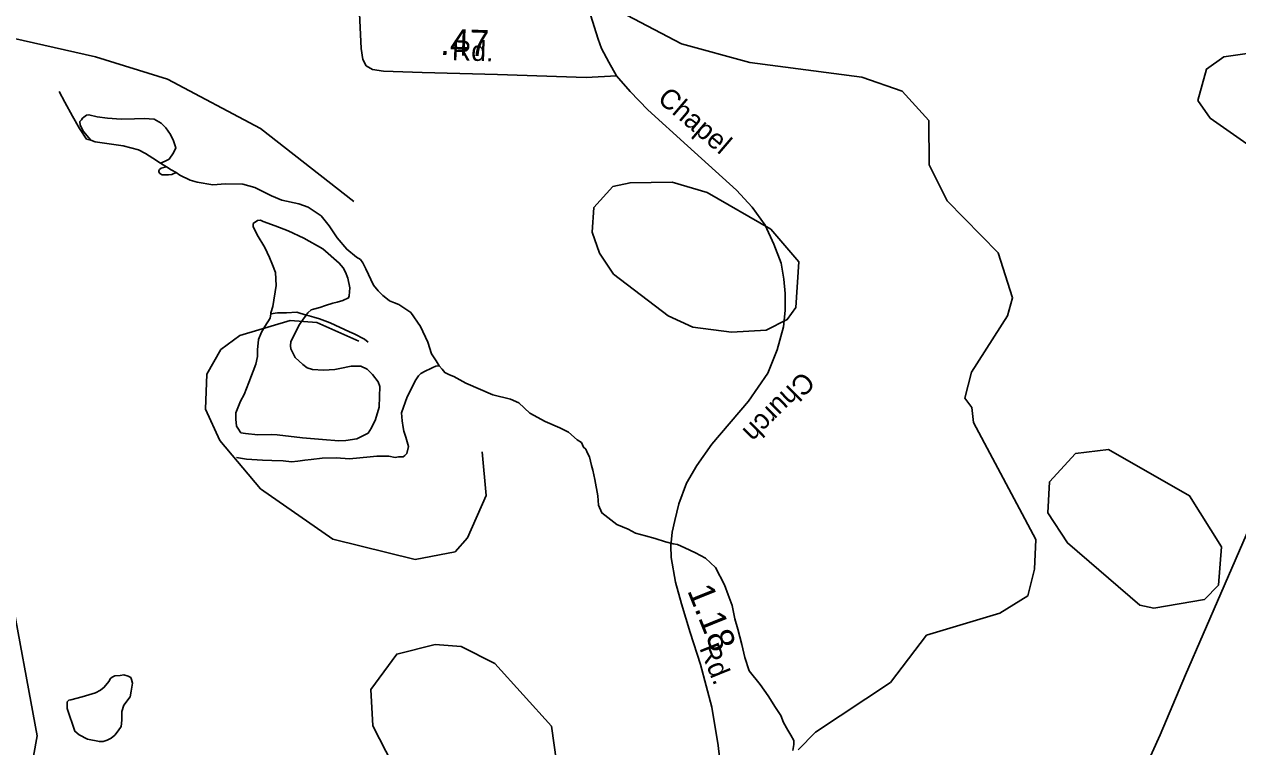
# Model space of a CAD drawing. Extents: x 2206922 to 2357709, y 510027 to 673830.
# Drawn here: x 2292836 to 2298613, y 532338 to 535777 of the extents above; entities that cross this region are included whole.
import ezdxf

# ---------------------------------------------------------------- set-up
doc = ezdxf.new("R2010")
doc.units = 0
for name, color, linetype in [('Exist Hydrographic Creek Single Shore', 7, 'Continuous'), ('Exist Hydrographic Misc Water Feature', 7, 'Continuous'), ('Exist Hydrographic Pond Under 1500 Sq Ft', 7, 'Continuous'), ('Exist Road Non-System Type 51', 7, 'Continuous'), ('Exist Road Secondary Mileage Hundredths English Label', 7, 'Continuous'), ('Exist Road Secondary Type 51 Attributed', 7, 'Continuous'), ('Exist Road Secondary Type 51 Label', 7, 'Continuous')]:
    doc.layers.add(name, color=color, linetype=linetype)

msp = doc.modelspace()

# ---------------------------------------------------------------- linework, layer by layer
at = {"layer": 'Exist Hydrographic Creek Single Shore'}
msp.add_lwpolyline([(2296520.2, 532323.6), (2296603.2, 532407.1), (2296959.2, 532642.6), (2297131.2, 532868.7), (2297480.2, 532973.2), (2297613.1, 533055.8), (2297645.1, 533183), (2297652.1, 533324), (2297355.1, 533880.8), (2297346.1, 533953.2), (2297313.1, 533996.5), (2297345.1, 534120.4), (2297517.1, 534389.2), (2297541.1, 534473.9), (2297472.2, 534688.5), (2297229, 534936.1), (2297144.2, 535108.3), (2297142.1, 535318.3), (2297015.2, 535458.6), (2296823, 535524.7), (2296290.1, 535594.5), (2295964.1, 535683), (2295705.1, 535819.4)], dxfattribs=at)
at = {"layer": 'Exist Hydrographic Misc Water Feature'}
for points in [[(2292595.1, 533527.5), (2292418.1, 533698.3), (2292182.1, 534021.1), (2292012.1, 534404.9), (2291926, 534695.3), (2291922.1, 535052.8), (2291954.1, 535268.7), (2292052.1, 535427.4), (2292225.2, 535587.8), (2292458.1, 535698), (2292782.1, 535711.1), (2293175.2, 535621.2), (2293517, 535515.9), (2293961.1, 535280.7), (2294405.1, 534933.9)], [(2289423.1, 528967.3), (2289695, 529243.8), (2290226.1, 529397.1), (2290400.2, 529491.9), (2290491, 529624.6), (2290572, 529859.1), (2290654, 530001.7), (2290843.1, 530220.9), (2291782, 530444.7), (2292289.1, 530634.6), (2292545, 530793.4), (2292727.1, 530986.5), (2292792.1, 531172.1), (2292778.2, 531729.8), (2292897.1, 532389.9), (2292765.1, 533104.2), (2292770.2, 533494.4), (2292694.1, 533627.1), (2292357, 534007.8), (2292136.2, 534471.3), (2292040, 534912.7), (2292055.2, 535145.2), (2292243, 535446.4)], [(2293152.4, 535224.5), (2293132.3, 535230.3), (2293097.9, 535279.9), (2293065.3, 535339.6), (2293028.8, 535405.2), (2293002.3, 535456.9)], [(2293483.9, 535115.7), (2293507.1, 535125.9), (2293525.2, 535134.1), (2293546.9, 535164.3), (2293556.6, 535188.3), (2293546.3, 535222.2), (2293531.7, 535252.1), (2293509.6, 535283.8), (2293487.7, 535305.6), (2293453.4, 535325.2), (2293407.3, 535328.8), (2293361.3, 535326.3), (2293297.4, 535325.8), (2293231.3, 535329.2), (2293183.4, 535336.8), (2293143.4, 535346.3), (2293131.3, 535344.2), (2293113.6, 535330), (2293107.5, 535322), (2293099.5, 535313.9), (2293101.8, 535296), (2293118.2, 535266.1), (2293142.4, 535236.4), (2293152.4, 535224.5)], [(2293483.9, 535115.7), (2293447.1, 535139.3), (2293412.8, 535161), (2293378.8, 535178.6), (2293306.6, 535197.9), (2293240.6, 535207.3), (2293172.5, 535216.6), (2293152.4, 535224.5)], [(2293513.3, 535097.9), (2293489.3, 535111.7), (2293483.9, 535115.7)], [(2293513.3, 535097.9), (2293487.7, 535091.7), (2293479.7, 535085.6), (2293475.6, 535079.6), (2293475.6, 535073.6), (2293481.9, 535065.7), (2293491.8, 535059.7), (2293521.9, 535060), (2293537.9, 535062.2), (2293559.6, 535070.4)], [(2293559.6, 535070.4), (2293535.6, 535084.2), (2293513.3, 535097.9)], [(2294811.7, 534150.6), (2294797.3, 534174.5), (2294775.2, 534208.2), (2294756.5, 534264.1), (2294721.9, 534337.7), (2294675.3, 534405.2), (2294618.9, 534442.7), (2294598.8, 534450.5), (2294574.8, 534460.3), (2294556.6, 534474.1), (2294542.7, 534485.9), (2294520.3, 534507.7), (2294498.2, 534535.5), (2294461.5, 534613.1), (2294447.1, 534641), (2294437.1, 534656.9), (2294416.8, 534668.6), (2294370.6, 534706.2), (2294326.1, 534759.8), (2294287.6, 534817.4), (2294249, 534865), (2294221.1, 534884.7), (2294186.9, 534906.3), (2294142.6, 534922), (2294062.6, 534939.2), (2294012.4, 534960.7), (2293934.1, 534999.9), (2293876, 535015.4), (2293794, 535016.6), (2293734.1, 535012.1), (2293658.1, 535025.3), (2293625.9, 535035), (2293575.8, 535058.5), (2293559.6, 535070.4)], [(2294177.7, 534392.6), (2294185.7, 534402.6), (2294201.4, 534416.8), (2294213.3, 534420.9), (2294243.3, 534429.1), (2294269.1, 534437.4), (2294305, 534449.7), (2294325.1, 534453.9), (2294352.8, 534462.2), (2294378.8, 534474.4), (2294382.5, 534484.5), (2294386.4, 534522.5), (2294375.9, 534568.3), (2294365.7, 534596.2), (2294353.4, 534618.1), (2294335.3, 534639.9), (2294256.6, 534707.1), (2294166.4, 534758.3), (2294091.7, 534793.5), (2294029.8, 534817), (2293973.6, 534838.4), (2293959.7, 534844.3), (2293945.5, 534842.2), (2293925.7, 534828), (2293925.9, 534814), (2293944.1, 534774.1), (2293980.8, 534714.5), (2294003.2, 534666.8), (2294017.5, 534630.9), (2294031.9, 534595.1), (2294034.3, 534533.2), (2294019.4, 534433.1), (2294009.5, 534402.9), (2294009.5, 534398.9)], [(2294009.5, 534398.9), (2294005.8, 534377), (2293980.4, 534338.8), (2293964.6, 534310.7), (2293950.9, 534276.5), (2293945.3, 534226.4), (2293945.5, 534194.5), (2293938.2, 534158.5), (2293904.9, 534072.2), (2293883.4, 534014), (2293865.6, 533981.9), (2293842.2, 533927.7), (2293842.6, 533897.7), (2293846.9, 533863.8), (2293852.9, 533853.8), (2293867, 533832), (2293889.2, 533828.2), (2293947.2, 533822.8), (2294011.2, 533823.3), (2294039, 533821.6), (2294161.1, 533808.8), (2294255.2, 533799.6), (2294333.1, 533794.4), (2294367.1, 533794.7), (2294419, 533803.2), (2294472.9, 533829.6), (2294488.5, 533855.8), (2294508.2, 533896), (2294525.6, 533954.1), (2294527.1, 534004.1), (2294528.5, 534052.1), (2294520.3, 534073.9), (2294494.1, 534109.7), (2294467.8, 534135.5), (2294437.9, 534149.1), (2294391.9, 534148.7), (2294337.8, 534138.2), (2294314, 534134), (2294260.1, 534129.5), (2294208, 534133), (2294182.2, 534140.8), (2294161.9, 534156.6), (2294125.6, 534190.2), (2294105.1, 534232), (2294103, 534246), (2294104.9, 534266), (2294122.5, 534300.1), (2294142.2, 534342.3), (2294159.8, 534368.4), (2294177.7, 534392.6)], [(2294177.7, 534392.6), (2294133.6, 534406.2), (2294083.5, 534403.7), (2294041.5, 534403.3), (2294009.5, 534398.9)], [(2294472.5, 534263.4), (2294454.7, 534277.2), (2294406.3, 534302.8), (2294384.4, 534312.6), (2294291.9, 534355.6), (2294241.8, 534375.2), (2294213.5, 534382.9), (2294191.6, 534388.7), (2294177.7, 534392.6)], [(2293846.1, 533713.8), (2293894.3, 533706.3), (2293970.4, 533701), (2294014.4, 533699.5), (2294068.4, 533698), (2294108.4, 533694.3), (2294138.1, 533696.6), (2294172.1, 533701), (2294202.1, 533705.2), (2294254.1, 533711.7), (2294319.8, 533712.3), (2294383.9, 533708.9), (2294482, 533717.8), (2294513.9, 533720.1), (2294539.8, 533720.4), (2294571.6, 533720.6), (2294601.9, 533714.9), (2294617.9, 533717.1), (2294635.5, 533717.3), (2294639.6, 533717.3), (2294647.6, 533723.4), (2294657.7, 533733.5), (2294665.3, 533767.5), (2294652.8, 533811.4), (2294642.5, 533839.3), (2294640.3, 533857.2), (2294634.1, 533889.1), (2294631.9, 533927.1), (2294659.1, 534003.4), (2294686.4, 534059.5), (2294696.4, 534079.6), (2294712, 534103.8), (2294723.9, 534113.8), (2294743.8, 534126), (2294771.7, 534138.3), (2294781.5, 534142.4), (2294795.7, 534148.5), (2294811.7, 534150.6)], [(2296499.5, 532355.6), (2296499.5, 532367.5), (2296485.1, 532393.4), (2296471, 532417.2), (2296450.7, 532453.1), (2296438.2, 532486.9), (2296411.9, 532524.6), (2296377.5, 532580.2), (2296338.9, 532633.9), (2296286.4, 532699.4), (2296265.7, 532763.1), (2296251.1, 532824.9), (2296232.3, 532896.7), (2296218.1, 532946.6), (2296205.4, 533010.4), (2296187, 533060.2), (2296168.7, 533108), (2296125.9, 533191.6), (2296079.3, 533235.1), (2296031.1, 533260.7), (2295981.1, 533284.1), (2295944.8, 533299.8), (2295924.9, 533303.6), (2295888.8, 533313.2), (2295838.6, 533328.7), (2295792.7, 533342.3), (2295746.3, 533353.9), (2295710.4, 533373.6), (2295656.1, 533395), (2295585.5, 533450.3), (2295569.4, 533488.2), (2295566.9, 533532.1), (2295552.1, 533610), (2295541.9, 533653.8), (2295535.7, 533675.8), (2295527.1, 533717.7), (2295517.1, 533735.5), (2295508.9, 533753.4), (2295498.8, 533763.3), (2295488.6, 533785.2), (2295468.5, 533799), (2295426, 533834.6), (2295385.8, 533856.2), (2295315.9, 533885.5), (2295243.3, 533924.8), (2295190.8, 533974.3), (2295150.8, 533992), (2295066.6, 534013.1), (2294938.4, 534067.9), (2294880.2, 534099.3), (2294859.9, 534107.2), (2294837.9, 534118.9), (2294825.6, 534134.8), (2294811.7, 534150.6)], [(2293296.6, 532433.4), (2293282.8, 532413.3), (2293266.8, 532393.2), (2293249.2, 532379), (2293231.1, 532368.9), (2293211.3, 532362.7), (2293193.4, 532362.5), (2293137, 532374), (2293097, 532393.5), (2293076.9, 532411.4), (2293039.8, 532519), (2293039.6, 532550.9), (2293047.6, 532559), (2293057.7, 532561.1), (2293111.4, 532575.6), (2293175.2, 532594.2), (2293199.2, 532606.4), (2293216.8, 532620.6), (2293238.5, 532648.7), (2293246.3, 532662.8), (2293254.3, 532668.9), (2293266.4, 532675), (2293292.5, 532677.2), (2293310.3, 532679.4), (2293330.4, 532673.6), (2293342.3, 532667.7), (2293346.4, 532657.7), (2293350.7, 532639.8), (2293344.9, 532601.8), (2293339.2, 532575.7), (2293309.7, 532535.5), (2293299.8, 532505.4), (2293300.4, 532463.4), (2293296.6, 532433.4)], [(2296493.9, 532319.5), (2296499.5, 532347.6), (2296499.5, 532355.6)]]:
    msp.add_lwpolyline(points, dxfattribs=at)
at = {"layer": 'Exist Hydrographic Pond Under 1500 Sq Ft'}
for points in [[(2298751.1, 535141.5), (2298482.1, 535330.6), (2298423.1, 535413.8), (2298464.1, 535563.8), (2298546.1, 535621.2), (2298746.2, 535650)], [(2296202.1, 534310.7), (2296018.2, 534334.1), (2295901.1, 534389), (2295641.1, 534587.6), (2295574.1, 534687.4), (2295539.2, 534786.4), (2295547.2, 534904.4), (2295637, 535004.2), (2295720.1, 535022.2), (2295920.2, 535024.8), (2296087.1, 534975.5), (2296389.1, 534802.1), (2296523, 534645.3), (2296509.1, 534429.1), (2296468.1, 534371), (2296368, 534320.5), (2296202.1, 534310.7)], [(2295016.1, 533741), (2295035.2, 533534.1), (2294945.2, 533332.5), (2294887.1, 533264.8), (2294696, 533229.3), (2294304.2, 533325.8), (2293960.1, 533565.5), (2293766.1, 533795.7), (2293698, 533944.7), (2293705, 534111.8), (2293771, 534228.5), (2293862.1, 534295.6), (2294102, 534366.1), (2294228.1, 534357), (2294428, 534267.8)], [(2298213.1, 532997.8), (2298454.2, 533038.9), (2298520.3, 533106.4), (2298535.2, 533289.8), (2298383.1, 533532.2), (2297998.2, 533753.1), (2297840.1, 533733.4), (2297716.2, 533598.1), (2297709.1, 533450.7), (2297802.2, 533307.8), (2298146.2, 533012.2), (2298213.1, 532997.8)], [(2295141.2, 531993.8), (2295274.1, 532027.2), (2295381.1, 532185.8), (2295345.2, 532435.7), (2295076.2, 532733.1), (2294916.1, 532814.9), (2294792.2, 532824), (2294609.1, 532778.5), (2294485, 532610.4), (2294495.1, 532436.4), (2294589.2, 532254.2), (2294807.2, 532082.5), (2294982.1, 532006.9), (2295141.2, 531993.8)]]:
    msp.add_lwpolyline(points, dxfattribs=at)
at = {"layer": 'Exist Road Non-System Type 51'}
msp.add_lwpolyline([(2298129.6, 532142), (2298244, 532393.8), (2298364.1, 532680), (2298532.9, 533066.3), (2298673, 533392.6)], dxfattribs=at)
at = {"layer": 'Exist Road Secondary Type 51 Attributed'}
for points in [[(2295009.6, 537163.5), (2295113.6, 537070.5), (2295177.7, 536991.3), (2295218, 536940.3), (2295247.4, 536896.3), (2295278.5, 536841.3), (2295304.2, 536778.9), (2295357.3, 536606.6), (2295407.3, 536396.2), (2295464.2, 536127.7), (2295500.4, 535952.2), (2295531.1, 535822), (2295567.3, 535706.2), (2295583.5, 535661), (2295617.9, 535595.9), (2295655.8, 535530.8)], [(2295655.8, 535530.8), (2295511.2, 535523.5), (2295088.2, 535538), (2294730.3, 535547.1), (2294545.9, 535554.3), (2294493.5, 535561.5), (2294462.8, 535579.6), (2294448.3, 535608.6), (2294439.3, 535661), (2294384.3, 536833)], [(2295655.8, 535530.8), (2295720.9, 535456.6), (2295804.1, 535369.8), (2295993.9, 535198), (2296227.1, 534986.4), (2296301.2, 534906.8), (2296362.6, 534820), (2296404.2, 534729.5), (2296438.6, 534639.1), (2296451.2, 534563.1), (2296458.5, 534494.4), (2296458.5, 534414.8), (2296449.4, 534337), (2296420.5, 534226.7), (2296375.3, 534116.4), (2296283.1, 533982.5), (2296109.6, 533778.1), (2296037.3, 533676.9), (2295988.5, 533591.9), (2295952.3, 533494.2), (2295932.4, 533414.6), (2295919.8, 533358.5), (2295914.3, 533293.4), (2295916.1, 533239.2), (2295936, 533121.6), (2295965, 533018.5), (2296006.5, 532881), (2296055.3, 532729.1), (2296108.8, 532525.7), (2296138.5, 532343.8), (2296156.6, 532191.9)]]:
    msp.add_lwpolyline(points, dxfattribs=at)

# ---------------------------------------------------------------- texts
at = {"layer": 'Exist Road Secondary Mileage Hundredths English Label'}
for s, rotation, p in [('.47', 358.13487, (2294814.5, 535631.2)), ('1.18', 291.94249, (2295990.7, 533081.1))]:
    msp.add_text(s, height=125, rotation=rotation, dxfattribs=at).set_placement(p)
at = {"layer": 'Exist Road Secondary Type 51 Label'}
for s, rotation, p in [('Rd.', 358.13488, (2294870.7, 535606.3)), ('Chapel', 319.53635, (2295845, 535413.6)), ('Church', 224.49588, (2296541.9, 534129.8)), ('Rd.', 291.95198, (2296048.4, 532807.2))]:
    msp.add_text(s, height=95, rotation=rotation, dxfattribs=at).set_placement(p)

doc.saveas('drawing.dxf')
